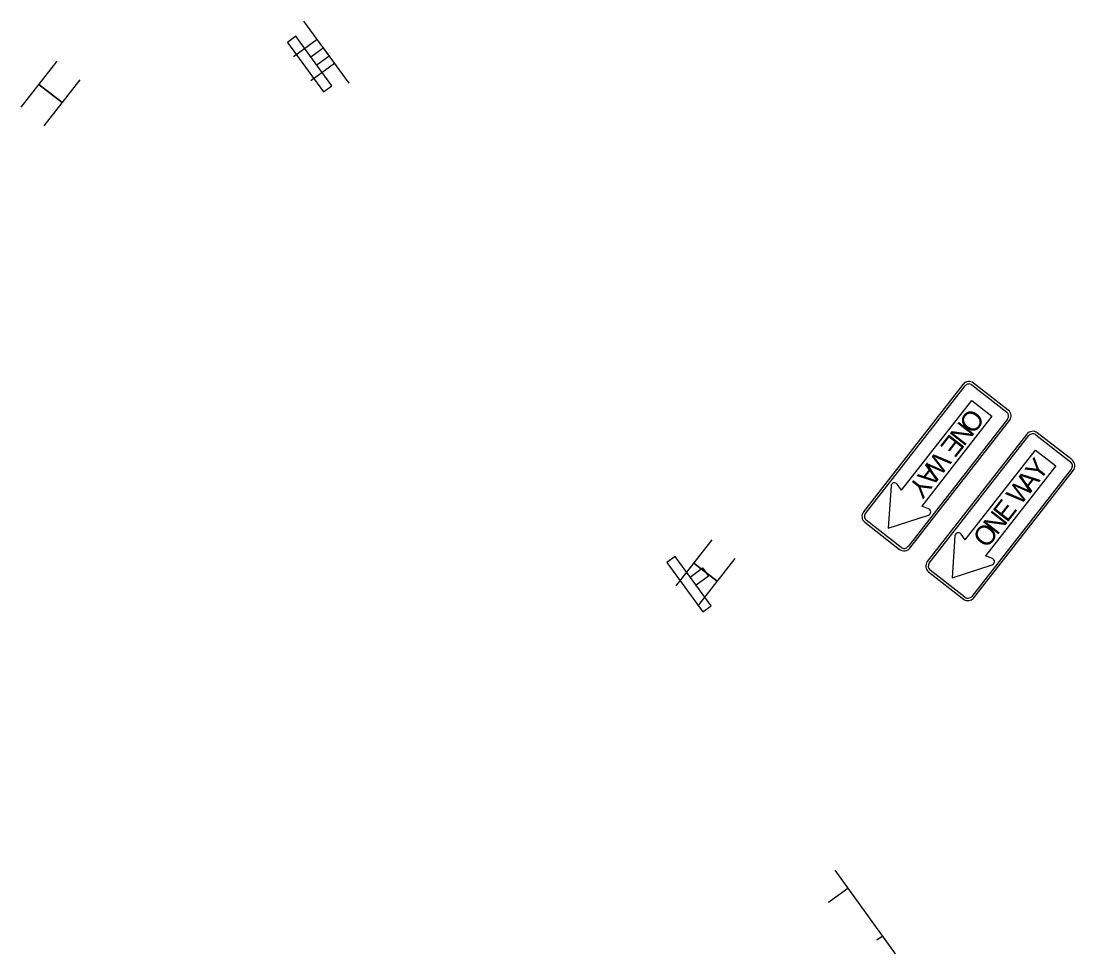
# Model space of a CAD drawing. Extents: x 1581789 to 1622364, y 1043167 to 1103486.
# Drawn here: x 1608768.4 to 1608911.6, y 1092557.4 to 1092684.3 of the extents above; entities that cross this region are included whole.
import ezdxf

# ---------------------------------------------------------------- set-up
doc = ezdxf.new("R2010")
doc.units = 0
doc.layers.add('Level 15', color=7, linetype='Continuous')
doc.layers.add('RD_PD_ALT1_TX', color=7, linetype='Continuous')

msp = doc.modelspace()

# ---------------------------------------------------------------- linework, layer by layer
at = {"layer": 'Level 15'}
for p, q in [((1608878.98, 1092568.78), (1608887.15, 1092557.41)), ((1608878.12, 1092564.46), (1608880.73, 1092566.34)), ((1608884.69, 1092559.33), (1608885.4, 1092559.84))]:
    msp.add_line(p, q, dxfattribs=at)
at = {"layer": 'RD_PD_ALT1_TX'}
for p, q in [((1608806.78, 1092684.25), (1608812.92, 1092675.82)), ((1608808.62, 1092681.73), (1608805.39, 1092679.37)), ((1608768.39, 1092672.55), (1608773.27, 1092678.8)), ((1608810.98, 1092678.48), (1608807.76, 1092676.13)), ((1608776.36, 1092676.27), (1608771.48, 1092670.02)), ((1608770.8, 1092675.64), (1608773.95, 1092673.18)), ((1608773.95, 1092673.18), (1608770.8, 1092675.64)), ((1608896.4, 1092634.86), (1608882.86, 1092617.51)), ((1608902.53, 1092631.34), (1608897.8, 1092635.03)), ((1608889.17, 1092612.59), (1608902.71, 1092629.93)), ((1608905.07, 1092628.09), (1608891.53, 1092610.75)), ((1608911.2, 1092624.57), (1608906.47, 1092628.26)), ((1608897.84, 1092605.82), (1608911.38, 1092623.17)), ((1608883.04, 1092616.11), (1608887.77, 1092612.42)), ((1608857.4, 1092607.47), (1608862.28, 1092613.72)), ((1608859.81, 1092610.56), (1608862.96, 1092608.1)), ((1608862.96, 1092608.1), (1608859.81, 1092610.56)), ((1608865.37, 1092611.19), (1608860.49, 1092604.94)), ((1608891.71, 1092609.34), (1608896.44, 1092605.65))]:
    msp.add_line(p, q, dxfattribs=at)
for points in [[(1608804.59, 1092681.36), (1608809.5, 1092674.62), (1608810.62, 1092675.44), (1608805.71, 1092682.18)], [(1608809.44, 1092680.6), (1608810.26, 1092679.48), (1608808.57, 1092678.25), (1608807.76, 1092679.37)], [(1608856.13, 1092610.65), (1608861.03, 1092603.92), (1608862.16, 1092604.73), (1608857.25, 1092611.47)], [(1608860.98, 1092609.89), (1608861.8, 1092608.77), (1608860.11, 1092607.54), (1608859.29, 1092608.66)]]:
    msp.add_lwpolyline(points, close=True, dxfattribs=at)
for points in [[(1608896.4, 1092634.86), (1608882.86, 1092617.51)], [(1608897.6, 1092634.77), (1608902.33, 1092631.07)], [(1608902.53, 1092631.34), (1608897.8, 1092635.03)], [(1608883.13, 1092617.31), (1608896.66, 1092634.65)], [(1608888.02, 1092620.47), (1608897.56, 1092632.68), (1608897.56, 1092632.68)], [(1608897.56, 1092632.68), (1608900.32, 1092630.53), (1608890.78, 1092618.31)], [(1608902.44, 1092630.14), (1608888.91, 1092612.8)], [(1608889.17, 1092612.59), (1608902.71, 1092629.93)], [(1608905.07, 1092628.09), (1608891.53, 1092610.75)], [(1608891.8, 1092610.54), (1608905.33, 1092627.88)], [(1608906.27, 1092628), (1608911, 1092624.31)], [(1608911.2, 1092624.57), (1608906.47, 1092628.26)], [(1608896.69, 1092613.7), (1608906.23, 1092625.92), (1608906.23, 1092625.92)], [(1608906.23, 1092625.92), (1608908.99, 1092623.76), (1608899.45, 1092611.54)], [(1608911.11, 1092623.37), (1608897.58, 1092606.03)], [(1608897.84, 1092605.82), (1608911.38, 1092623.17)], [(1608886.61, 1092621.05), (1608886.22, 1092615.32), (1608886.22, 1092615.32)], [(1608888.02, 1092620.47), (1608887.44, 1092621.27)], [(1608891.7, 1092617.94), (1608890.78, 1092618.31)], [(1608887.97, 1092612.68), (1608883.24, 1092616.37)], [(1608886.22, 1092615.32), (1608891.69, 1092617.08)], [(1608883.04, 1092616.11), (1608887.77, 1092612.42)], [(1608895.28, 1092614.28), (1608894.89, 1092608.55), (1608894.89, 1092608.55)], [(1608896.69, 1092613.7), (1608896.11, 1092614.5)], [(1608900.37, 1092611.17), (1608899.45, 1092611.54)], [(1608891.71, 1092609.34), (1608896.44, 1092605.65)], [(1608896.64, 1092605.91), (1608891.91, 1092609.61)], [(1608894.89, 1092608.55), (1608900.36, 1092610.32)]]:
    msp.add_lwpolyline(points, dxfattribs=at)
for centre, radius, start, end in [((1608897.19, 1092634.24), 1, 52.0253, 142.0255), ((1608897.19, 1092634.24), 1, 52.0253, 142.0255), ((1608897.19, 1092634.24), 0.667, 52.0253, 142.0255), ((1608901.92, 1092630.55), 0.667, 322.0257, 52.0253), ((1608901.92, 1092630.55), 1, 322.0257, 52.0253), ((1608901.92, 1092630.55), 1, 322.0257, 52.0253), ((1608905.86, 1092627.47), 1, 52.0255, 142.0257), ((1608905.86, 1092627.47), 1, 52.0255, 142.0257), ((1608905.86, 1092627.47), 0.667, 52.0255, 142.0257), ((1608910.59, 1092623.78), 0.667, 322.0255, 52.0257), ((1608910.59, 1092623.78), 1, 322.0255, 52.0257), ((1608910.59, 1092623.78), 1, 322.0255, 52.0257), ((1608887.06, 1092621), 0.458, 36.0707, 173.9834), ((1608891.53, 1092617.51), 0.458, 290.0672, 67.9805), ((1608883.65, 1092616.9), 1, 142.0255, 232.0257), ((1608883.65, 1092616.9), 1, 142.0255, 232.0257), ((1608883.65, 1092616.9), 0.667, 142.0255, 232.0257), ((1608895.74, 1092614.23), 0.458, 36.0706, 173.9838), ((1608888.38, 1092613.21), 1, 232.0255, 322.0257), ((1608888.38, 1092613.21), 1, 232.0255, 322.0257), ((1608888.38, 1092613.21), 0.667, 232.0255, 322.0257), ((1608892.32, 1092610.13), 1, 142.0257, 232.0253), ((1608892.32, 1092610.13), 1, 142.0257, 232.0253), ((1608892.32, 1092610.13), 0.667, 142.0257, 232.0253), ((1608900.2, 1092610.75), 0.458, 290.0671, 67.9803), ((1608897.05, 1092606.44), 1, 232.0253, 322.0255), ((1608897.05, 1092606.44), 1, 232.0253, 322.0255), ((1608897.05, 1092606.44), 0.667, 232.0253, 322.0255)]:
    msp.add_arc(centre, radius, start, end, dxfattribs=at)

# ---------------------------------------------------------------- texts
for s, rotation, p in [('O', 232.0255, (1608897.38, 1092631.78)), ('N', 232.0255, (1608895.99, 1092629.99)), ('E', 232.0255, (1608894.64, 1092628.27)), ('W', 232.0255, (1608892.82, 1092625.94)), ('Y', 52.0255, (1608906.75, 1092621.58)), ('A', 232.0255, (1608891.51, 1092624.26)), ('Y', 232.0255, (1608890.26, 1092622.65)), ('W', 52.0255, (1608904.19, 1092618.29)), ('A', 52.0255, (1608905.5, 1092619.97)), ('E', 52.0255, (1608902.37, 1092615.96)), ('N', 52.0255, (1608901.02, 1092614.23)), ('O', 52.0255, (1608899.63, 1092612.45))]:
    msp.add_text(s, height=2.67, rotation=rotation, dxfattribs=at).set_placement(p)

doc.saveas('drawing.dxf')
